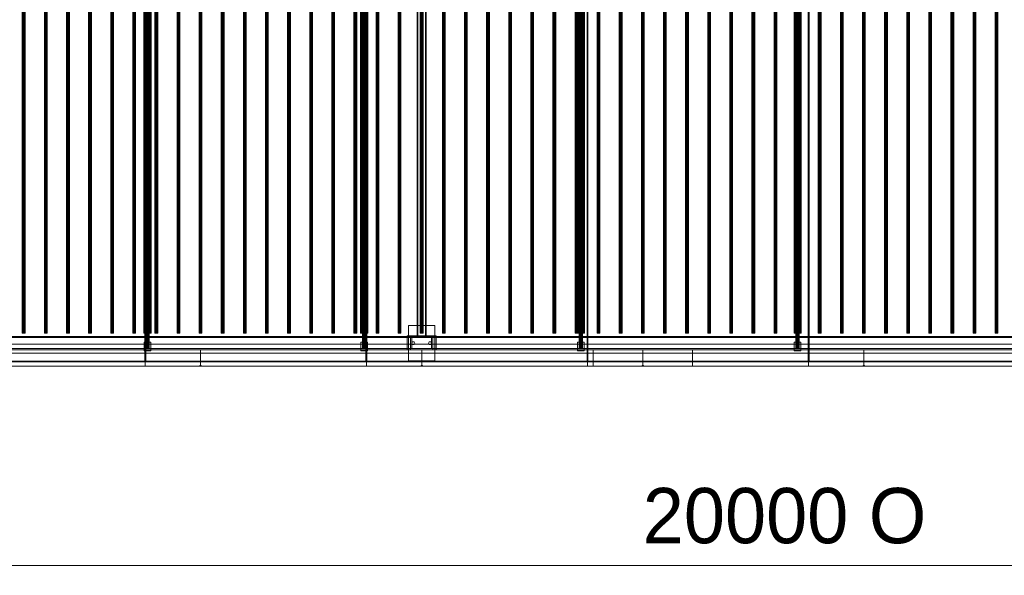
# Model space of a CAD drawing. Header units: millimetres. Extents: x -4738 to 65662, y -68080 to 6847.
# Tile 1007 of 1056: x 47643 to 52096, y -20345 to -17832. Entities that reach past the tile are written whole.
import ezdxf

# ---------------------------------------------------------------- set-up
doc = ezdxf.new("R2010")
doc.units = ezdxf.units.MM
doc.layers.add('COTAS_O', color=1, linetype='Continuous', lineweight=0)
doc.layers.add('superior_secador', color=7, linetype='Continuous', lineweight=0)
doc.dimstyles.new('R19_100', dxfattribs={"dimtxt": 250, "dimasz": 150, "dimexe": 150, "dimexo": 80, "dimgap": 100, "dimtad": 1, "dimtih": 1, "dimtoh": 1, "dimdsep": 46, "dimcen": 0.09, "dimadec": 0, "dimazin": 0, "dimtfac": 1, "dimtdec": 4, "dimtofl": 0, "dimtmove": 0, "dimatfit": 3, "dimfxl": 1, "dimtolj": 1, "dimtzin": 0, "dimarcsym": 0})

# ---------------------------------------------------------------- blocks, each defined once
blk = doc.blocks.new('DIM_R30_42')
at = {"layer": 'COTAS_O'}
for p, q in [((40461.1, -19400), (40461.1, -20300)), ((60461.1, -19400), (60461.1, -20300)), ((40461.1, -20300), (40611.1, -20255)), ((60461.1, -20300), (60311.1, -20255)), ((40461.1, -20300), (60461.1, -20300)), ((40461.1, -20300), (40611.1, -20345)), ((60461.1, -20300), (60311.1, -20345))]:
    blk.add_line(p, q, dxfattribs=at)
blk.add_text('20000 O', height=250, dxfattribs=at).set_placement((50461.1, -20200))

msp = doc.modelspace()

# ---------------------------------------------------------------- linework, layer by layer
at = {"layer": 'superior_secador'}
for p, q in [((48211.134, -16600), (48211.134, -19400)), ((49211.134, -16600), (49211.134, -19400)), ((50211.134, -16600), (50211.134, -19400)), ((51211.134, -16600), (51211.134, -19400)), ((48209.134, -19380), (48209.134, -16620)), ((48213.134, -16620), (48213.134, -19380)), ((49209.134, -19380), (49209.134, -16620)), ((49213.134, -16620), (49213.134, -19380)), ((50209.134, -19380), (50209.134, -16620)), ((50213.134, -16620), (50213.134, -19380)), ((51209.134, -19380), (51209.134, -16620)), ((51213.134, -16620), (51213.134, -19380)), ((48213.134, -16680), (48213.134, -19320)), ((48213.406, -16680), (48213.406, -19320)), ((48214.206, -16680), (48214.206, -19320)), ((48215.477, -16680), (48215.477, -19320)), ((48217.134, -16680), (48217.134, -19320)), ((48219.063, -16680), (48219.063, -19320)), ((48221.134, -16680), (48221.134, -19320)), ((48223.204, -16680), (48223.204, -19320)), ((48225.134, -16680), (48225.134, -19320)), ((48226.791, -16680), (48226.791, -19320)), ((48228.062, -16680), (48228.062, -19320)), ((48228.861, -16680), (48228.861, -19320)), ((48229.134, -19320), (48229.134, -16680)), ((49193.134, -16680), (49193.134, -19320)), ((49193.406, -16680), (49193.406, -19320)), ((49194.206, -16680), (49194.206, -19320)), ((49195.477, -16680), (49195.477, -19320)), ((49197.134, -16680), (49197.134, -19320)), ((49199.063, -16680), (49199.063, -19320)), ((49201.134, -16680), (49201.134, -19320)), ((49203.204, -16680), (49203.204, -19320)), ((49205.134, -16680), (49205.134, -19320)), ((49206.791, -16680), (49206.791, -19320)), ((49208.062, -16680), (49208.062, -19320)), ((49208.861, -16680), (49208.861, -19320)), ((49209.134, -19320), (49209.134, -16680)), ((50173.134, -16680), (50173.134, -19320)), ((50173.406, -16680), (50173.406, -19320)), ((50174.206, -16680), (50174.206, -19320)), ((50175.477, -16680), (50175.477, -19320)), ((50177.134, -16680), (50177.134, -19320)), ((50179.063, -16680), (50179.063, -19320)), ((50181.134, -16680), (50181.134, -19320)), ((50183.204, -16680), (50183.204, -19320)), ((50185.134, -16680), (50185.134, -19320)), ((50186.791, -16680), (50186.791, -19320)), ((50188.062, -16680), (50188.062, -19320)), ((50188.861, -16680), (50188.861, -19320)), ((50189.134, -19320), (50189.134, -16680)), ((51153.134, -16680), (51153.134, -19320)), ((51153.406, -16680), (51153.406, -19320)), ((51154.206, -16680), (51154.206, -19320)), ((51155.477, -16680), (51155.477, -19320)), ((51157.134, -16680), (51157.134, -19320)), ((51159.063, -16680), (51159.063, -19320)), ((51161.134, -16680), (51161.134, -19320)), ((51163.204, -16680), (51163.204, -19320)), ((51165.134, -16680), (51165.134, -19320)), ((51166.791, -16680), (51166.791, -19320)), ((51168.062, -16680), (51168.062, -19320)), ((51168.861, -16680), (51168.861, -19320)), ((51169.134, -19320), (51169.134, -16680)), ((49441.134, -19265), (49441.134, -16735)), ((49444.134, -16735), (49444.134, -19265)), ((49478.134, -19265), (49478.134, -16735)), ((49481.134, -16735), (49481.134, -19265)), ((47654.784, -16750), (47654.784, -19250)), ((47655.997, -16750), (47655.997, -19250)), ((47659.172, -16750), (47659.172, -19250)), ((47663.096, -16750), (47663.096, -19250)), ((47666.271, -16750), (47666.271, -19250)), ((47667.484, -19250), (47667.484, -16750)), ((47754.784, -16750), (47754.784, -19250)), ((47755.997, -16750), (47755.997, -19250)), ((47759.172, -16750), (47759.172, -19250)), ((47763.096, -16750), (47763.096, -19250)), ((47766.271, -16750), (47766.271, -19250)), ((47767.484, -19250), (47767.484, -16750)), ((47854.784, -16750), (47854.784, -19250)), ((47855.997, -16750), (47855.997, -19250)), ((47859.172, -16750), (47859.172, -19250)), ((47863.096, -16750), (47863.096, -19250)), ((47866.271, -16750), (47866.271, -19250)), ((47867.484, -19250), (47867.484, -16750)), ((47954.784, -16750), (47954.784, -19250)), ((47955.997, -16750), (47955.997, -19250)), ((47959.172, -16750), (47959.172, -19250)), ((47963.096, -16750), (47963.096, -19250)), ((47966.271, -16750), (47966.271, -19250)), ((47967.484, -19250), (47967.484, -16750)), ((48054.784, -16750), (48054.784, -19250)), ((48055.997, -16750), (48055.997, -19250)), ((48059.172, -16750), (48059.172, -19250)), ((48063.096, -16750), (48063.096, -19250)), ((48066.271, -16750), (48066.271, -19250)), ((48067.484, -19250), (48067.484, -16750)), ((48154.784, -16750), (48154.784, -19250)), ((48155.997, -16750), (48155.997, -19250)), ((48159.172, -16750), (48159.172, -19250)), ((48163.096, -16750), (48163.096, -19250)), ((48166.271, -16750), (48166.271, -19250)), ((48167.484, -19250), (48167.484, -16750)), ((48205.134, -16750), (48205.134, -19250)), ((48205.679, -16750), (48205.679, -19250)), ((48207.277, -16750), (48207.277, -19250)), ((48209.82, -16750), (48209.82, -19250)), ((48213.134, -16750), (48213.134, -19250)), ((48216.993, -16750), (48216.993, -19250)), ((48221.134, -16750), (48221.134, -19250)), ((48225.275, -16750), (48225.275, -19250)), ((48229.134, -16750), (48229.134, -19250)), ((48232.448, -16750), (48232.448, -19250)), ((48234.99, -16750), (48234.99, -19250)), ((48236.589, -16750), (48236.589, -19250)), ((48237.134, -19250), (48237.134, -16750)), ((48254.784, -16750), (48254.784, -19250)), ((48255.997, -16750), (48255.997, -19250)), ((48259.172, -16750), (48259.172, -19250)), ((48263.096, -16750), (48263.096, -19250)), ((48266.271, -16750), (48266.271, -19250)), ((48267.484, -19250), (48267.484, -16750)), ((48354.784, -16750), (48354.784, -19250)), ((48355.997, -16750), (48355.997, -19250)), ((48359.172, -16750), (48359.172, -19250)), ((48363.096, -16750), (48363.096, -19250)), ((48366.271, -16750), (48366.271, -19250)), ((48367.484, -19250), (48367.484, -16750)), ((48454.784, -16750), (48454.784, -19250)), ((48455.997, -16750), (48455.997, -19250)), ((48459.172, -16750), (48459.172, -19250)), ((48463.096, -16750), (48463.096, -19250)), ((48466.271, -16750), (48466.271, -19250)), ((48467.484, -19250), (48467.484, -16750)), ((48554.784, -16750), (48554.784, -19250)), ((48555.997, -16750), (48555.997, -19250)), ((48559.172, -16750), (48559.172, -19250)), ((48563.096, -16750), (48563.096, -19250)), ((48566.271, -16750), (48566.271, -19250)), ((48567.484, -19250), (48567.484, -16750)), ((48654.784, -16750), (48654.784, -19250)), ((48655.997, -16750), (48655.997, -19250)), ((48659.172, -16750), (48659.172, -19250)), ((48663.096, -16750), (48663.096, -19250)), ((48666.271, -16750), (48666.271, -19250)), ((48667.484, -19250), (48667.484, -16750)), ((48754.784, -16750), (48754.784, -19250)), ((48755.997, -16750), (48755.997, -19250)), ((48759.172, -16750), (48759.172, -19250)), ((48763.096, -16750), (48763.096, -19250)), ((48766.271, -16750), (48766.271, -19250)), ((48767.484, -19250), (48767.484, -16750)), ((48854.784, -16750), (48854.784, -19250)), ((48855.997, -16750), (48855.997, -19250)), ((48859.172, -16750), (48859.172, -19250)), ((48863.096, -16750), (48863.096, -19250)), ((48866.271, -16750), (48866.271, -19250)), ((48867.484, -19250), (48867.484, -16750)), ((48954.784, -16750), (48954.784, -19250)), ((48955.997, -16750), (48955.997, -19250)), ((48959.172, -16750), (48959.172, -19250)), ((48963.096, -16750), (48963.096, -19250)), ((48966.271, -16750), (48966.271, -19250)), ((48967.484, -19250), (48967.484, -16750)), ((49054.784, -16750), (49054.784, -19250)), ((49055.997, -16750), (49055.997, -19250)), ((49059.172, -16750), (49059.172, -19250)), ((49063.096, -16750), (49063.096, -19250)), ((49066.271, -16750), (49066.271, -19250)), ((49067.484, -19250), (49067.484, -16750)), ((49154.784, -16750), (49154.784, -19250)), ((49155.997, -16750), (49155.997, -19250)), ((49159.172, -16750), (49159.172, -19250)), ((49163.096, -16750), (49163.096, -19250)), ((49166.271, -16750), (49166.271, -19250)), ((49167.484, -19250), (49167.484, -16750)), ((49185.134, -16750), (49185.134, -19250)), ((49185.679, -16750), (49185.679, -19250)), ((49187.277, -16750), (49187.277, -19250)), ((49189.82, -16750), (49189.82, -19250)), ((49193.134, -16750), (49193.134, -19250)), ((49196.993, -16750), (49196.993, -19250)), ((49201.134, -16750), (49201.134, -19250)), ((49205.275, -16750), (49205.275, -19250)), ((49209.134, -16750), (49209.134, -19250)), ((49212.448, -16750), (49212.448, -19250)), ((49214.99, -16750), (49214.99, -19250)), ((49216.589, -16750), (49216.589, -19250)), ((49217.134, -19250), (49217.134, -16750)), ((49254.784, -16750), (49254.784, -19250)), ((49255.997, -16750), (49255.997, -19250)), ((49259.172, -16750), (49259.172, -19250)), ((49263.096, -16750), (49263.096, -19250)), ((49266.271, -16750), (49266.271, -19250)), ((49267.484, -19250), (49267.484, -16750)), ((49354.784, -16750), (49354.784, -19250)), ((49355.997, -16750), (49355.997, -19250)), ((49359.172, -16750), (49359.172, -19250)), ((49363.096, -16750), (49363.096, -19250)), ((49366.271, -16750), (49366.271, -19250)), ((49367.484, -19250), (49367.484, -16750)), ((49454.784, -16750), (49454.784, -19250)), ((49455.997, -16750), (49455.997, -19250)), ((49459.172, -16750), (49459.172, -19250)), ((49463.096, -16750), (49463.096, -19250)), ((49466.271, -16750), (49466.271, -19250)), ((49467.484, -19250), (49467.484, -16750)), ((49554.784, -16750), (49554.784, -19250)), ((49555.997, -16750), (49555.997, -19250)), ((49559.172, -16750), (49559.172, -19250)), ((49563.096, -16750), (49563.096, -19250)), ((49566.271, -16750), (49566.271, -19250)), ((49567.484, -19250), (49567.484, -16750)), ((49654.784, -16750), (49654.784, -19250)), ((49655.997, -16750), (49655.997, -19250)), ((49659.172, -16750), (49659.172, -19250)), ((49663.096, -16750), (49663.096, -19250)), ((49666.271, -16750), (49666.271, -19250)), ((49667.484, -19250), (49667.484, -16750)), ((49754.784, -16750), (49754.784, -19250)), ((49755.997, -16750), (49755.997, -19250)), ((49759.172, -16750), (49759.172, -19250)), ((49763.096, -16750), (49763.096, -19250)), ((49766.271, -16750), (49766.271, -19250)), ((49767.484, -19250), (49767.484, -16750)), ((49854.784, -16750), (49854.784, -19250)), ((49855.997, -16750), (49855.997, -19250)), ((49859.172, -16750), (49859.172, -19250)), ((49863.096, -16750), (49863.096, -19250)), ((49866.271, -16750), (49866.271, -19250)), ((49867.484, -19250), (49867.484, -16750)), ((49954.784, -16750), (49954.784, -19250)), ((49955.997, -16750), (49955.997, -19250)), ((49959.172, -16750), (49959.172, -19250)), ((49963.096, -16750), (49963.096, -19250)), ((49966.271, -16750), (49966.271, -19250)), ((49967.484, -19250), (49967.484, -16750)), ((50054.784, -16750), (50054.784, -19250)), ((50055.997, -16750), (50055.997, -19250)), ((50059.172, -16750), (50059.172, -19250)), ((50063.096, -16750), (50063.096, -19250)), ((50066.271, -16750), (50066.271, -19250)), ((50067.484, -19250), (50067.484, -16750)), ((50154.784, -16750), (50154.784, -19250)), ((50155.997, -16750), (50155.997, -19250)), ((50159.172, -16750), (50159.172, -19250)), ((50163.096, -16750), (50163.096, -19250)), ((50165.134, -16750), (50165.134, -19250)), ((50165.679, -16750), (50165.679, -19250)), ((50166.271, -16750), (50166.271, -19250)), ((50167.277, -16750), (50167.277, -19250)), ((50167.484, -19250), (50167.484, -16750)), ((50169.82, -16750), (50169.82, -19250)), ((50173.134, -16750), (50173.134, -19250)), ((50176.993, -16750), (50176.993, -19250)), ((50181.134, -16750), (50181.134, -19250)), ((50185.275, -16750), (50185.275, -19250)), ((50189.134, -16750), (50189.134, -19250)), ((50192.448, -16750), (50192.448, -19250)), ((50194.99, -16750), (50194.99, -19250)), ((50196.589, -16750), (50196.589, -19250)), ((50197.134, -19250), (50197.134, -16750)), ((50254.784, -16750), (50254.784, -19250)), ((50255.997, -16750), (50255.997, -19250)), ((50259.172, -16750), (50259.172, -19250)), ((50263.096, -16750), (50263.096, -19250)), ((50266.271, -16750), (50266.271, -19250)), ((50267.484, -19250), (50267.484, -16750)), ((50354.784, -16750), (50354.784, -19250)), ((50355.997, -16750), (50355.997, -19250)), ((50359.172, -16750), (50359.172, -19250)), ((50363.096, -16750), (50363.096, -19250)), ((50366.271, -16750), (50366.271, -19250)), ((50367.484, -19250), (50367.484, -16750)), ((50454.784, -16750), (50454.784, -19250)), ((50455.997, -16750), (50455.997, -19250)), ((50459.172, -16750), (50459.172, -19250)), ((50463.096, -16750), (50463.096, -19250)), ((50466.271, -16750), (50466.271, -19250)), ((50467.484, -19250), (50467.484, -16750)), ((50554.784, -16750), (50554.784, -19250)), ((50555.997, -16750), (50555.997, -19250)), ((50559.172, -16750), (50559.172, -19250)), ((50563.096, -16750), (50563.096, -19250)), ((50566.271, -16750), (50566.271, -19250)), ((50567.484, -19250), (50567.484, -16750)), ((50654.784, -16750), (50654.784, -19250)), ((50655.997, -16750), (50655.997, -19250)), ((50659.172, -16750), (50659.172, -19250)), ((50663.096, -16750), (50663.096, -19250)), ((50666.271, -16750), (50666.271, -19250)), ((50667.484, -19250), (50667.484, -16750)), ((50754.784, -16750), (50754.784, -19250)), ((50755.997, -16750), (50755.997, -19250)), ((50759.172, -16750), (50759.172, -19250)), ((50763.096, -16750), (50763.096, -19250)), ((50766.271, -16750), (50766.271, -19250)), ((50767.484, -19250), (50767.484, -16750)), ((50854.784, -16750), (50854.784, -19250)), ((50855.997, -16750), (50855.997, -19250)), ((50859.172, -16750), (50859.172, -19250)), ((50863.096, -16750), (50863.096, -19250)), ((50866.271, -16750), (50866.271, -19250)), ((50867.484, -19250), (50867.484, -16750)), ((50954.784, -16750), (50954.784, -19250)), ((50955.997, -16750), (50955.997, -19250)), ((50959.172, -16750), (50959.172, -19250)), ((50963.096, -16750), (50963.096, -19250)), ((50966.271, -16750), (50966.271, -19250)), ((50967.484, -19250), (50967.484, -16750)), ((51054.784, -16750), (51054.784, -19250)), ((51055.997, -16750), (51055.997, -19250)), ((51059.172, -16750), (51059.172, -19250)), ((51063.096, -16750), (51063.096, -19250)), ((51066.271, -16750), (51066.271, -19250)), ((51067.484, -19250), (51067.484, -16750)), ((51145.134, -16750), (51145.134, -19250)), ((51145.679, -16750), (51145.679, -19250)), ((51147.277, -16750), (51147.277, -19250)), ((51149.82, -16750), (51149.82, -19250)), ((51153.134, -16750), (51153.134, -19250)), ((51154.784, -16750), (51154.784, -19250)), ((51155.997, -16750), (51155.997, -19250)), ((51156.993, -16750), (51156.993, -19250)), ((51159.172, -16750), (51159.172, -19250)), ((51161.134, -16750), (51161.134, -19250)), ((51163.096, -16750), (51163.096, -19250)), ((51165.275, -16750), (51165.275, -19250)), ((51166.271, -16750), (51166.271, -19250)), ((51167.484, -19250), (51167.484, -16750)), ((51169.134, -16750), (51169.134, -19250)), ((51172.448, -16750), (51172.448, -19250)), ((51174.99, -16750), (51174.99, -19250)), ((51176.589, -16750), (51176.589, -19250)), ((51177.134, -19250), (51177.134, -16750)), ((51254.784, -16750), (51254.784, -19250)), ((51255.997, -16750), (51255.997, -19250)), ((51259.172, -16750), (51259.172, -19250)), ((51263.096, -16750), (51263.096, -19250)), ((51266.271, -16750), (51266.271, -19250)), ((51267.484, -19250), (51267.484, -16750)), ((51354.784, -16750), (51354.784, -19250)), ((51355.997, -16750), (51355.997, -19250)), ((51359.172, -16750), (51359.172, -19250)), ((51363.096, -16750), (51363.096, -19250)), ((51366.271, -16750), (51366.271, -19250)), ((51367.484, -19250), (51367.484, -16750)), ((51454.784, -16750), (51454.784, -19250)), ((51455.997, -16750), (51455.997, -19250)), ((51459.172, -16750), (51459.172, -19250)), ((51463.096, -16750), (51463.096, -19250)), ((51466.271, -16750), (51466.271, -19250)), ((51467.484, -19250), (51467.484, -16750)), ((51554.784, -16750), (51554.784, -19250)), ((51555.997, -16750), (51555.997, -19250)), ((51559.172, -16750), (51559.172, -19250)), ((51563.096, -16750), (51563.096, -19250)), ((51566.271, -16750), (51566.271, -19250)), ((51567.484, -19250), (51567.484, -16750)), ((51654.784, -16750), (51654.784, -19250)), ((51655.997, -16750), (51655.997, -19250)), ((51659.172, -16750), (51659.172, -19250)), ((51663.096, -16750), (51663.096, -19250)), ((51666.271, -16750), (51666.271, -19250)), ((51667.484, -19250), (51667.484, -16750)), ((51754.784, -16750), (51754.784, -19250)), ((51755.997, -16750), (51755.997, -19250)), ((51759.172, -16750), (51759.172, -19250)), ((51763.096, -16750), (51763.096, -19250)), ((51766.271, -16750), (51766.271, -19250)), ((51767.484, -19250), (51767.484, -16750)), ((51854.784, -16750), (51854.784, -19250)), ((51855.997, -16750), (51855.997, -19250)), ((51859.172, -16750), (51859.172, -19250)), ((51863.096, -16750), (51863.096, -19250)), ((51866.271, -16750), (51866.271, -19250)), ((51867.484, -19250), (51867.484, -16750)), ((51954.784, -16750), (51954.784, -19250)), ((51955.997, -16750), (51955.997, -19250)), ((51959.172, -16750), (51959.172, -19250)), ((51963.096, -16750), (51963.096, -19250)), ((51966.271, -16750), (51966.271, -19250)), ((51967.484, -19250), (51967.484, -16750)), ((52054.784, -16750), (52054.784, -19250)), ((52055.997, -16750), (52055.997, -19250)), ((52059.172, -16750), (52059.172, -19250)), ((52063.096, -16750), (52063.096, -19250)), ((52066.271, -16750), (52066.271, -19250)), ((52067.484, -19250), (52067.484, -16750)), ((49401.134, -19375), (49401.134, -19215)), ((49401.134, -19215), (49521.134, -19215)), ((49521.134, -19215), (49521.134, -19375)), ((40461.134, -19265), (60461.134, -19265)), ((60461.134, -19270), (40461.134, -19270)), ((47655.997, -19250), (47654.784, -19250)), ((47659.172, -19250), (47655.997, -19250)), ((47663.096, -19250), (47659.172, -19250)), ((47666.271, -19250), (47663.096, -19250)), ((47667.484, -19250), (47666.271, -19250)), ((47755.997, -19250), (47754.784, -19250)), ((47759.172, -19250), (47755.997, -19250)), ((47763.096, -19250), (47759.172, -19250)), ((47766.271, -19250), (47763.096, -19250)), ((47767.484, -19250), (47766.271, -19250)), ((47855.997, -19250), (47854.784, -19250)), ((47859.172, -19250), (47855.997, -19250)), ((47863.096, -19250), (47859.172, -19250)), ((47866.271, -19250), (47863.096, -19250)), ((47867.484, -19250), (47866.271, -19250)), ((47955.997, -19250), (47954.784, -19250)), ((47959.172, -19250), (47955.997, -19250)), ((47963.096, -19250), (47959.172, -19250)), ((47966.271, -19250), (47963.096, -19250)), ((47967.484, -19250), (47966.271, -19250)), ((48055.997, -19250), (48054.784, -19250)), ((48059.172, -19250), (48055.997, -19250)), ((48063.096, -19250), (48059.172, -19250)), ((48066.271, -19250), (48063.096, -19250)), ((48067.484, -19250), (48066.271, -19250)), ((48155.997, -19250), (48154.784, -19250)), ((48159.172, -19250), (48155.997, -19250)), ((48163.096, -19250), (48159.172, -19250)), ((48166.271, -19250), (48163.096, -19250)), ((48167.484, -19250), (48166.271, -19250)), ((48205.679, -19250), (48205.134, -19250)), ((48207.277, -19250), (48205.679, -19250)), ((48209.82, -19250), (48207.277, -19250)), ((48213.134, -19250), (48209.82, -19250)), ((48216.993, -19250), (48213.134, -19250)), ((48221.134, -19250), (48216.993, -19250)), ((48225.275, -19250), (48221.134, -19250)), ((48229.134, -19250), (48225.275, -19250)), ((48232.448, -19250), (48229.134, -19250)), ((48234.99, -19250), (48232.448, -19250)), ((48236.589, -19250), (48234.99, -19250)), ((48237.134, -19250), (48236.589, -19250)), ((48255.997, -19250), (48254.784, -19250)), ((48259.172, -19250), (48255.997, -19250)), ((48263.096, -19250), (48259.172, -19250)), ((48266.271, -19250), (48263.096, -19250)), ((48267.484, -19250), (48266.271, -19250)), ((48355.997, -19250), (48354.784, -19250)), ((48359.172, -19250), (48355.997, -19250)), ((48363.096, -19250), (48359.172, -19250)), ((48366.271, -19250), (48363.096, -19250)), ((48367.484, -19250), (48366.271, -19250)), ((48455.997, -19250), (48454.784, -19250)), ((48459.172, -19250), (48455.997, -19250)), ((48463.096, -19250), (48459.172, -19250)), ((48466.271, -19250), (48463.096, -19250)), ((48467.484, -19250), (48466.271, -19250)), ((48555.997, -19250), (48554.784, -19250)), ((48559.172, -19250), (48555.997, -19250)), ((48563.096, -19250), (48559.172, -19250)), ((48566.271, -19250), (48563.096, -19250)), ((48567.484, -19250), (48566.271, -19250)), ((48655.997, -19250), (48654.784, -19250)), ((48659.172, -19250), (48655.997, -19250)), ((48663.096, -19250), (48659.172, -19250)), ((48666.271, -19250), (48663.096, -19250)), ((48667.484, -19250), (48666.271, -19250)), ((48755.997, -19250), (48754.784, -19250)), ((48759.172, -19250), (48755.997, -19250)), ((48763.096, -19250), (48759.172, -19250)), ((48766.271, -19250), (48763.096, -19250)), ((48767.484, -19250), (48766.271, -19250)), ((48855.997, -19250), (48854.784, -19250)), ((48859.172, -19250), (48855.997, -19250)), ((48863.096, -19250), (48859.172, -19250)), ((48866.271, -19250), (48863.096, -19250)), ((48867.484, -19250), (48866.271, -19250)), ((48955.997, -19250), (48954.784, -19250)), ((48959.172, -19250), (48955.997, -19250)), ((48963.096, -19250), (48959.172, -19250)), ((48966.271, -19250), (48963.096, -19250)), ((48967.484, -19250), (48966.271, -19250)), ((49055.997, -19250), (49054.784, -19250)), ((49059.172, -19250), (49055.997, -19250)), ((49063.096, -19250), (49059.172, -19250)), ((49066.271, -19250), (49063.096, -19250)), ((49067.484, -19250), (49066.271, -19250)), ((49155.997, -19250), (49154.784, -19250)), ((49159.172, -19250), (49155.997, -19250)), ((49163.096, -19250), (49159.172, -19250)), ((49166.271, -19250), (49163.096, -19250)), ((49167.484, -19250), (49166.271, -19250)), ((49185.679, -19250), (49185.134, -19250)), ((49187.277, -19250), (49185.679, -19250)), ((49189.82, -19250), (49187.277, -19250)), ((49193.134, -19250), (49189.82, -19250)), ((49196.993, -19250), (49193.134, -19250)), ((49201.134, -19250), (49196.993, -19250)), ((49205.275, -19250), (49201.134, -19250)), ((49209.134, -19250), (49205.275, -19250)), ((49212.448, -19250), (49209.134, -19250)), ((49214.99, -19250), (49212.448, -19250)), ((49216.589, -19250), (49214.99, -19250)), ((49217.134, -19250), (49216.589, -19250)), ((49255.997, -19250), (49254.784, -19250)), ((49259.172, -19250), (49255.997, -19250)), ((49263.096, -19250), (49259.172, -19250)), ((49266.271, -19250), (49263.096, -19250)), ((49267.484, -19250), (49266.271, -19250)), ((49355.997, -19250), (49354.784, -19250)), ((49359.172, -19250), (49355.997, -19250)), ((49363.096, -19250), (49359.172, -19250)), ((49366.271, -19250), (49363.096, -19250)), ((49367.484, -19250), (49366.271, -19250)), ((49396.134, -19325), (49396.134, -19262)), ((49396.134, -19262), (49526.134, -19262)), ((49411.134, -19270), (49411.134, -19265)), ((49411.134, -19265), (49511.134, -19265)), ((49511.134, -19270), (49411.134, -19270)), ((49411.134, -19320), (49411.134, -19270)), ((49411.134, -19270), (49416.134, -19270)), ((49416.134, -19270), (49416.134, -19320)), ((49481.134, -19265), (49441.134, -19265)), ((49444.134, -19265), (49441.134, -19265)), ((49455.997, -19250), (49454.784, -19250)), ((49459.172, -19250), (49455.997, -19250)), ((49463.096, -19250), (49459.172, -19250)), ((49466.271, -19250), (49463.096, -19250)), ((49467.484, -19250), (49466.271, -19250)), ((49481.134, -19265), (49478.134, -19265)), ((49506.134, -19320), (49506.134, -19270)), ((49506.134, -19270), (49511.134, -19270)), ((49511.134, -19265), (49511.134, -19270)), ((49511.134, -19270), (49511.134, -19320)), ((49526.134, -19262), (49526.134, -19325)), ((49555.997, -19250), (49554.784, -19250)), ((49559.172, -19250), (49555.997, -19250)), ((49563.096, -19250), (49559.172, -19250)), ((49566.271, -19250), (49563.096, -19250)), ((49567.484, -19250), (49566.271, -19250)), ((49655.997, -19250), (49654.784, -19250)), ((49659.172, -19250), (49655.997, -19250)), ((49663.096, -19250), (49659.172, -19250)), ((49666.271, -19250), (49663.096, -19250)), ((49667.484, -19250), (49666.271, -19250)), ((49755.997, -19250), (49754.784, -19250)), ((49759.172, -19250), (49755.997, -19250)), ((49763.096, -19250), (49759.172, -19250)), ((49766.271, -19250), (49763.096, -19250)), ((49767.484, -19250), (49766.271, -19250)), ((49855.997, -19250), (49854.784, -19250)), ((49859.172, -19250), (49855.997, -19250)), ((49863.096, -19250), (49859.172, -19250)), ((49866.271, -19250), (49863.096, -19250)), ((49867.484, -19250), (49866.271, -19250)), ((49955.997, -19250), (49954.784, -19250)), ((49959.172, -19250), (49955.997, -19250)), ((49963.096, -19250), (49959.172, -19250)), ((49966.271, -19250), (49963.096, -19250)), ((49967.484, -19250), (49966.271, -19250)), ((50055.997, -19250), (50054.784, -19250)), ((50059.172, -19250), (50055.997, -19250)), ((50063.096, -19250), (50059.172, -19250)), ((50066.271, -19250), (50063.096, -19250)), ((50067.484, -19250), (50066.271, -19250)), ((50155.997, -19250), (50154.784, -19250)), ((50159.172, -19250), (50155.997, -19250)), ((50163.096, -19250), (50159.172, -19250)), ((50166.271, -19250), (50163.096, -19250)), ((50165.679, -19250), (50165.134, -19250)), ((50167.277, -19250), (50165.679, -19250)), ((50167.484, -19250), (50166.271, -19250)), ((50169.82, -19250), (50167.277, -19250)), ((50173.134, -19250), (50169.82, -19250)), ((50176.993, -19250), (50173.134, -19250)), ((50181.134, -19250), (50176.993, -19250)), ((50185.275, -19250), (50181.134, -19250)), ((50189.134, -19250), (50185.275, -19250)), ((50192.448, -19250), (50189.134, -19250)), ((50194.99, -19250), (50192.448, -19250)), ((50196.589, -19250), (50194.99, -19250)), ((50197.134, -19250), (50196.589, -19250)), ((50255.997, -19250), (50254.784, -19250)), ((50259.172, -19250), (50255.997, -19250)), ((50263.096, -19250), (50259.172, -19250)), ((50266.271, -19250), (50263.096, -19250)), ((50267.484, -19250), (50266.271, -19250)), ((50355.997, -19250), (50354.784, -19250)), ((50359.172, -19250), (50355.997, -19250)), ((50363.096, -19250), (50359.172, -19250)), ((50366.271, -19250), (50363.096, -19250)), ((50367.484, -19250), (50366.271, -19250)), ((50455.997, -19250), (50454.784, -19250)), ((50459.172, -19250), (50455.997, -19250)), ((50463.096, -19250), (50459.172, -19250)), ((50466.271, -19250), (50463.096, -19250)), ((50467.484, -19250), (50466.271, -19250)), ((50555.997, -19250), (50554.784, -19250)), ((50559.172, -19250), (50555.997, -19250)), ((50563.096, -19250), (50559.172, -19250)), ((50566.271, -19250), (50563.096, -19250)), ((50567.484, -19250), (50566.271, -19250)), ((50655.997, -19250), (50654.784, -19250)), ((50659.172, -19250), (50655.997, -19250)), ((50663.096, -19250), (50659.172, -19250)), ((50666.271, -19250), (50663.096, -19250)), ((50667.484, -19250), (50666.271, -19250)), ((50755.997, -19250), (50754.784, -19250)), ((50759.172, -19250), (50755.997, -19250)), ((50763.096, -19250), (50759.172, -19250)), ((50766.271, -19250), (50763.096, -19250)), ((50767.484, -19250), (50766.271, -19250)), ((50855.997, -19250), (50854.784, -19250)), ((50859.172, -19250), (50855.997, -19250)), ((50863.096, -19250), (50859.172, -19250)), ((50866.271, -19250), (50863.096, -19250)), ((50867.484, -19250), (50866.271, -19250)), ((50955.997, -19250), (50954.784, -19250)), ((50959.172, -19250), (50955.997, -19250)), ((50963.096, -19250), (50959.172, -19250)), ((50966.271, -19250), (50963.096, -19250)), ((50967.484, -19250), (50966.271, -19250)), ((51055.997, -19250), (51054.784, -19250)), ((51059.172, -19250), (51055.997, -19250)), ((51063.096, -19250), (51059.172, -19250)), ((51066.271, -19250), (51063.096, -19250)), ((51067.484, -19250), (51066.271, -19250)), ((51145.679, -19250), (51145.134, -19250)), ((51147.277, -19250), (51145.679, -19250)), ((51149.82, -19250), (51147.277, -19250)), ((51153.134, -19250), (51149.82, -19250)), ((51156.993, -19250), (51153.134, -19250)), ((51155.997, -19250), (51154.784, -19250)), ((51159.172, -19250), (51155.997, -19250)), ((51161.134, -19250), (51156.993, -19250)), ((51163.096, -19250), (51159.172, -19250)), ((51165.275, -19250), (51161.134, -19250)), ((51166.271, -19250), (51163.096, -19250)), ((51169.134, -19250), (51165.275, -19250)), ((51167.484, -19250), (51166.271, -19250)), ((51172.448, -19250), (51169.134, -19250)), ((51174.99, -19250), (51172.448, -19250)), ((51176.589, -19250), (51174.99, -19250)), ((51177.134, -19250), (51176.589, -19250)), ((51255.997, -19250), (51254.784, -19250)), ((51259.172, -19250), (51255.997, -19250)), ((51263.096, -19250), (51259.172, -19250)), ((51266.271, -19250), (51263.096, -19250)), ((51267.484, -19250), (51266.271, -19250)), ((51355.997, -19250), (51354.784, -19250)), ((51359.172, -19250), (51355.997, -19250)), ((51363.096, -19250), (51359.172, -19250)), ((51366.271, -19250), (51363.096, -19250)), ((51367.484, -19250), (51366.271, -19250)), ((51455.997, -19250), (51454.784, -19250)), ((51459.172, -19250), (51455.997, -19250)), ((51463.096, -19250), (51459.172, -19250)), ((51466.271, -19250), (51463.096, -19250)), ((51467.484, -19250), (51466.271, -19250)), ((51555.997, -19250), (51554.784, -19250)), ((51559.172, -19250), (51555.997, -19250)), ((51563.096, -19250), (51559.172, -19250)), ((51566.271, -19250), (51563.096, -19250)), ((51567.484, -19250), (51566.271, -19250)), ((51655.997, -19250), (51654.784, -19250)), ((51659.172, -19250), (51655.997, -19250)), ((51663.096, -19250), (51659.172, -19250)), ((51666.271, -19250), (51663.096, -19250)), ((51667.484, -19250), (51666.271, -19250)), ((51755.997, -19250), (51754.784, -19250)), ((51759.172, -19250), (51755.997, -19250)), ((51763.096, -19250), (51759.172, -19250)), ((51766.271, -19250), (51763.096, -19250)), ((51767.484, -19250), (51766.271, -19250)), ((51855.997, -19250), (51854.784, -19250)), ((51859.172, -19250), (51855.997, -19250)), ((51863.096, -19250), (51859.172, -19250)), ((51866.271, -19250), (51863.096, -19250)), ((51867.484, -19250), (51866.271, -19250)), ((51955.997, -19250), (51954.784, -19250)), ((51959.172, -19250), (51955.997, -19250)), ((51963.096, -19250), (51959.172, -19250)), ((51966.271, -19250), (51963.096, -19250)), ((51967.484, -19250), (51966.271, -19250)), ((52055.997, -19250), (52054.784, -19250)), ((52059.172, -19250), (52055.997, -19250)), ((52063.096, -19250), (52059.172, -19250)), ((52066.271, -19250), (52063.096, -19250)), ((52067.484, -19250), (52066.271, -19250)), ((40461.134, -19320), (60461.134, -19320)), ((60461.134, -19325), (40461.134, -19325)), ((40811.134, -19300), (60111.134, -19300)), ((47461.134, -19325), (48461.134, -19325)), ((48206.134, -19330), (48206.134, -19290)), ((48206.134, -19290), (48236.134, -19290)), ((48213.406, -19320), (48213.134, -19320)), ((48214.206, -19320), (48213.406, -19320)), ((48215.477, -19320), (48214.206, -19320)), ((48217.134, -19320), (48215.477, -19320)), ((48219.063, -19320), (48217.134, -19320)), ((48221.134, -19320), (48219.063, -19320)), ((48223.204, -19320), (48221.134, -19320)), ((48225.134, -19320), (48223.204, -19320)), ((48226.791, -19320), (48225.134, -19320)), ((48228.062, -19320), (48226.791, -19320)), ((48228.861, -19320), (48228.062, -19320)), ((48229.134, -19320), (48228.861, -19320)), ((48236.134, -19290), (48236.134, -19330)), ((48461.134, -19325), (48461.134, -19400)), ((48461.134, -19325), (49461.134, -19325)), ((49186.134, -19330), (49186.134, -19290)), ((49186.134, -19290), (49216.134, -19290)), ((49193.406, -19320), (49193.134, -19320)), ((49194.206, -19320), (49193.406, -19320)), ((49195.477, -19320), (49194.206, -19320)), ((49197.134, -19320), (49195.477, -19320)), ((49199.063, -19320), (49197.134, -19320)), ((49201.134, -19320), (49199.063, -19320)), ((49203.204, -19320), (49201.134, -19320)), ((49205.134, -19320), (49203.204, -19320)), ((49206.791, -19320), (49205.134, -19320)), ((49208.062, -19320), (49206.791, -19320)), ((49208.861, -19320), (49208.062, -19320)), ((49209.134, -19320), (49208.861, -19320)), ((49216.134, -19290), (49216.134, -19330)), ((49396.134, -19325), (49396.134, -19320)), ((49396.134, -19320), (49526.134, -19320)), ((49526.134, -19325), (49396.134, -19325)), ((49411.134, -19325), (49411.134, -19320)), ((49411.134, -19320), (49511.134, -19320)), ((49416.134, -19320), (49411.134, -19320)), ((49511.134, -19325), (49411.134, -19325)), ((49416.134, -19295), (49419.634, -19288.938)), ((49419.634, -19301.062), (49416.134, -19295)), ((49419.634, -19288.938), (49426.634, -19288.938)), ((49426.634, -19301.062), (49419.634, -19301.062)), ((49426.634, -19288.938), (49430.134, -19295)), ((49430.134, -19295), (49426.634, -19301.062)), ((49461.134, -19325), (49461.134, -19400)), ((49461.134, -19325), (50236.134, -19325)), ((49492.134, -19295), (49495.634, -19288.938)), ((49495.634, -19301.062), (49492.134, -19295)), ((49495.634, -19288.938), (49502.634, -19288.938)), ((49502.634, -19301.062), (49495.634, -19301.062)), ((49502.634, -19288.938), (49506.134, -19295)), ((49506.134, -19295), (49502.634, -19301.062)), ((49511.134, -19320), (49506.134, -19320)), ((49511.134, -19320), (49511.134, -19325)), ((49526.134, -19320), (49526.134, -19325)), ((50166.134, -19330), (50166.134, -19290)), ((50166.134, -19290), (50196.134, -19290)), ((50173.406, -19320), (50173.134, -19320)), ((50174.206, -19320), (50173.406, -19320)), ((50175.477, -19320), (50174.206, -19320)), ((50177.134, -19320), (50175.477, -19320)), ((50179.063, -19320), (50177.134, -19320)), ((50181.134, -19320), (50179.063, -19320)), ((50183.204, -19320), (50181.134, -19320)), ((50185.134, -19320), (50183.204, -19320)), ((50186.791, -19320), (50185.134, -19320)), ((50188.062, -19320), (50186.791, -19320)), ((50188.861, -19320), (50188.062, -19320)), ((50189.134, -19320), (50188.861, -19320)), ((50196.134, -19290), (50196.134, -19330)), ((50236.134, -19325), (50236.134, -19400)), ((50236.134, -19325), (50461.134, -19325)), ((50461.134, -19325), (50461.134, -19400)), ((50461.134, -19325), (50686.134, -19325)), ((50686.134, -19325), (50686.134, -19400)), ((50686.134, -19325), (51461.134, -19325)), ((51146.134, -19330), (51146.134, -19290)), ((51146.134, -19290), (51176.134, -19290)), ((51153.406, -19320), (51153.134, -19320)), ((51154.206, -19320), (51153.406, -19320)), ((51155.477, -19320), (51154.206, -19320)), ((51157.134, -19320), (51155.477, -19320)), ((51159.063, -19320), (51157.134, -19320)), ((51161.134, -19320), (51159.063, -19320)), ((51163.204, -19320), (51161.134, -19320)), ((51165.134, -19320), (51163.204, -19320)), ((51166.791, -19320), (51165.134, -19320)), ((51168.062, -19320), (51166.791, -19320)), ((51168.861, -19320), (51168.062, -19320)), ((51169.134, -19320), (51168.861, -19320)), ((51176.134, -19290), (51176.134, -19330)), ((51461.134, -19325), (51461.134, -19400)), ((51461.134, -19325), (52461.134, -19325)), ((60111.134, -19340), (40811.134, -19340)), ((48236.134, -19330), (48206.134, -19330)), ((49216.134, -19330), (49186.134, -19330)), ((50196.134, -19330), (50166.134, -19330)), ((51176.134, -19330), (51146.134, -19330)), ((40461.134, -19376), (60461.134, -19376)), ((40461.134, -19380), (60461.134, -19380)), ((60461.134, -19400), (40461.134, -19400)), ((48211.134, -19400), (47211.134, -19400)), ((48461.134, -19400), (47461.134, -19400)), ((48213.134, -19380), (48209.134, -19380)), ((49211.134, -19400), (48211.134, -19400)), ((48458.134, -19400), (48458.134, -19397)), ((48458.134, -19397), (48464.134, -19397)), ((48464.134, -19400), (48458.134, -19400)), ((49461.134, -19400), (48461.134, -19400)), ((48464.134, -19397), (48464.134, -19400)), ((49213.134, -19380), (49209.134, -19380)), ((50211.134, -19400), (49211.134, -19400)), ((49521.134, -19375), (49401.134, -19375)), ((49458.134, -19400), (49458.134, -19397)), ((49458.134, -19397), (49464.134, -19397)), ((49464.134, -19400), (49458.134, -19400)), ((50236.134, -19400), (49461.134, -19400)), ((49464.134, -19397), (49464.134, -19400)), ((50213.134, -19380), (50209.134, -19380)), ((51211.134, -19400), (50211.134, -19400)), ((50461.134, -19400), (50236.134, -19400)), ((50458.134, -19400), (50458.134, -19397)), ((50458.134, -19397), (50464.134, -19397)), ((50464.134, -19400), (50458.134, -19400)), ((50686.134, -19400), (50461.134, -19400)), ((50464.134, -19397), (50464.134, -19400)), ((51461.134, -19400), (50686.134, -19400)), ((51213.134, -19380), (51209.134, -19380)), ((52211.134, -19400), (51211.134, -19400)), ((51458.134, -19400), (51458.134, -19397)), ((51458.134, -19397), (51464.134, -19397)), ((51464.134, -19400), (51458.134, -19400)), ((52461.134, -19400), (51461.134, -19400)), ((51464.134, -19397), (51464.134, -19400))]:
    msp.add_line(p, q, dxfattribs=at)

# ---------------------------------------------------------------- dimensions: what is measured, and where the dimension line sits
at = {"layer": 'COTAS_O'}
dim = msp.add_aligned_dim(p1=(40461.134, -19400), p2=(60461.134, -19400), distance=-900, text='<> O', dimstyle='R19_100', dxfattribs=at)
dim.commit()
dim.dimension.update_dxf_attribs({"geometry": 'DIM_R30_42', "text_midpoint": (50461.134, -20300)})

doc.saveas('drawing.dxf')
